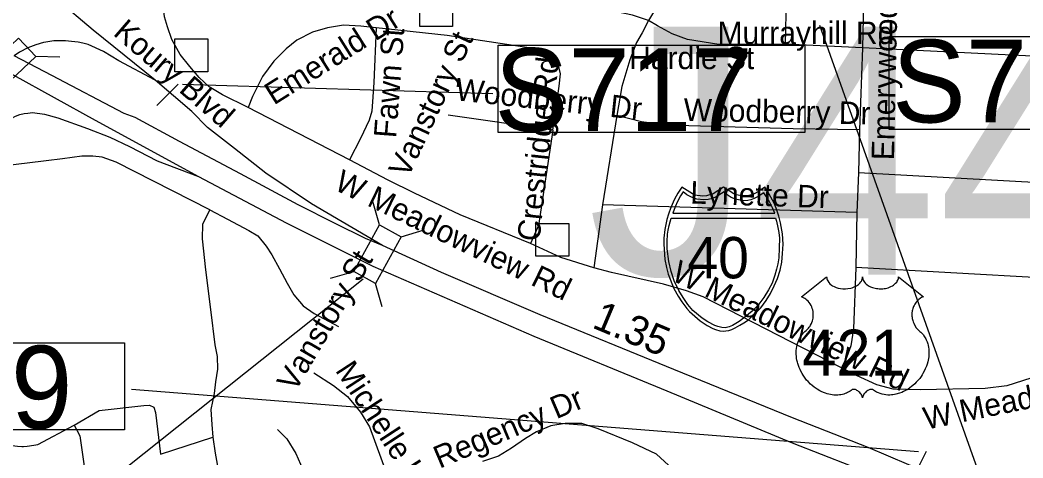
# Model space of a CAD drawing. Extents: x 1662474 to 1856135, y 779280 to 917889.
# Drawn here: x 1752270 to 1756514, y 833937 to 835792 of the extents above; entities that cross this region are included whole.
import ezdxf

# ---------------------------------------------------------------- set-up
doc = ezdxf.new("R2010")
doc.units = 0
for name, color, linetype in [('Exist Road Non-System Structure Non-Sys NCDOT Attributed CELL', 7, 'Continuous'), ('Exist Road Non-System Structure Non-Sys NCDOT Number Label', 7, 'Continuous'), ('Exist Road Non-System Structure Non-Sys Other Attributed CELL', 7, 'Continuous'), ('Exist Road Non-System Structure Non-Sys Other Number Label', 7, 'Continuous'), ('Exist Road Non-System Type 51', 7, 'Continuous'), ('Exist Road Non-System Type 51 Label', 7, 'Continuous'), ('Exist Road Primary Interstate Divided Center Attributed', 7, 'Continuous'), ('Exist Road Primary Interstate Ramp 1 Lane Attributed', 7, 'Continuous'), ('Exist Road Primary Interstate Service Mileage Label', 7, 'Continuous'), ('Exist Road Primary Interstate Shield Number Label', 7, 'Continuous'), ('Exist Road Primary Interstate Structure Culvert Number Label', 7, 'Continuous'), ('Exist Road Primary Interstate Structure Ovrhead Sign CELL', 7, 'Continuous'), ('Exist Road Primary Interstate Structure Standard Bridge CELL', 7, 'Continuous'), ('Exist Road Primary US Shield Number Label', 7, 'Continuous'), ('Prop Horizontal Alignment Tick Label', 7, 'Continuous'), ('Prop Roadway Culvert', 7, 'Continuous'), ('Scratch_Level_6', 7, 'Continuous')]:
    doc.layers.add(name, color=color, linetype=linetype)

msp = doc.modelspace()

# ---------------------------------------------------------------- linework, layer by layer
at = {"layer": 'Exist Road Non-System Structure Non-Sys NCDOT Attributed CELL'}
for p, q in [((1753790.9, 834924), (1753762.2, 835022.8)), ((1753882.7, 834873.5), (1753979.8, 834903.1)), ((1753583, 834698.1), (1753681.9, 834726.8)), ((1753802.8, 834577.3), (1753774.1, 834676.1))]:
    msp.add_line(p, q, dxfattribs=at)
msp.add_lwpolyline([(1753681.9, 834726.8), (1753790.4, 834924.3), (1753882.7, 834873.5), (1753774.1, 834676.1)], close=True, dxfattribs=at)
at = {"layer": 'Exist Road Non-System Structure Non-Sys NCDOT Number Label'}
msp.add_line((1753722.4, 834694.4), (1750005.2, 831738.9), dxfattribs=at)
at = {"layer": 'Exist Road Non-System Structure Non-Sys Other Attributed CELL'}
for points in [[(1753961.4, 835902.9), (1754100.4, 835902.9), (1754100.4, 835763.9), (1753961.4, 835763.9)], [(1752925.1, 835711.4), (1753064.1, 835711.4), (1753064.1, 835572.3), (1752925.1, 835572.3)], [(1754452.9, 834930.5), (1754591.9, 834930.5), (1754591.9, 834791.4), (1754452.9, 834791.4)]]:
    msp.add_lwpolyline(points, close=True, dxfattribs=at)
at = {"layer": 'Exist Road Non-System Type 51'}
for p, q in [((1754077.6, 835725.5), (1753776.4, 835758.1)), ((1755835.1, 835674.6), (1755507.9, 835689.2)), ((1755835.1, 835674.6), (1755822.5, 835326.9)), ((1756883.9, 835621.9), (1755835.1, 835674.6)), ((1753664, 835199.2), (1753235.1, 835421.9)), ((1754523.9, 835325.5), (1754081.4, 835389.4)), ((1754795.2, 835386.9), (1754735.1, 835009)), ((1755822.5, 835326.9), (1755817.5, 835145.2)), ((1755817.5, 835145.2), (1755811.2, 834976.7)), ((1756853.8, 835086.9), (1755817.5, 835145.2)), ((1754735.1, 835009), (1754697.6, 834742.9)), ((1755811.2, 834976.7), (1754735.1, 835009)), ((1755811.2, 834976.7), (1755806.2, 834744.2)), ((1756833.8, 834685.4), (1755806.2, 834744.2))]:
    msp.add_line(p, q, dxfattribs=at)
for points in [[(1755235.1, 836184.6), (1755216.5, 836144.2), (1755176.4, 836095.9), (1755072.6, 835990.4), (1755028.9, 835937.9), (1754978.6, 835871.7), (1754928.9, 835789.6)], [(1755523.9, 836169.4), (1755520.1, 836100.6), (1755512, 835883.5), (1755507.9, 835689.2)], [(1755850.1, 836164.1), (1755841.1, 835928.2), (1755835.1, 835674.6)], [(1753235.1, 835421.9), (1753126.5, 835474.4), (1753070.1, 835509), (1753027.6, 835548.1), (1752988.8, 835594.2), (1752947.8, 835645.4), (1752911.6, 835709.2), (1752894, 835763.4), (1752881.1, 835805.6), (1752849.1, 836074.6), (1752843.9, 836119.2)], [(1754928.9, 835789.6), (1754861.4, 835812.9), (1754752.8, 835835.2), (1754618.9, 835859.1)], [(1754928.9, 835789.6), (1754902.9, 835737.4), (1754879, 835696.7), (1754850.1, 835622.9), (1754817, 835510.6), (1754795.2, 835386.9)], [(1755507.9, 835689.2), (1755226.5, 835688), (1755093.9, 835709), (1755028.9, 835732.9), (1754967.6, 835766.4), (1754928.9, 835789.6)], [(1753776.4, 835758.1), (1753711.9, 835765.4), (1753639.1, 835769.4), (1753571.4, 835758.4), (1753507.4, 835740.5), (1753441.5, 835706.6), (1753396.4, 835669.4), (1753343.9, 835617.9), (1753296.4, 835553.1), (1753252.8, 835468.4), (1753235.1, 835421.9)], [(1753776.4, 835758.1), (1753766.4, 835526.9), (1753757.8, 835405.9), (1753747.8, 835368), (1753710.2, 835289.4), (1753664, 835199.2)], [(1754523.9, 835325.5), (1754551.6, 835511.6), (1754556.4, 835563.4), (1754546.4, 835605.6), (1754526.5, 835636.5), (1754508.9, 835654.4), (1754479, 835665.4), (1754077.6, 835725.5)], [(1755822.5, 835326.9), (1755541.4, 835330.5), (1755002.6, 835346.8), (1754900.2, 835360.4), (1754795.2, 835386.9)], [(1754523.9, 835325.5), (1754464, 834921.4), (1754430.1, 834845.8)], [(1753072.6, 834988), (1752677.1, 835189.9), (1752616.6, 835211.4), (1752577.4, 835214.8), (1752531.2, 835214.8), (1752449.4, 835204.2), (1752171.4, 835169.4)], [(1753938.9, 835058.1), (1753827.2, 835112.9), (1753664, 835199.2)], [(1754430.1, 834845.8), (1754132.5, 834966.8), (1753938.9, 835058.1)], [(1753072.6, 834988), (1753041.5, 834927.9), (1753040.4, 834865.7), (1753054.6, 834733.7), (1753076.1, 834566.5), (1753093.6, 834416.6), (1753104.5, 834367.2), (1753104.8, 834313.8), (1753097.4, 834260.2), (1753090.6, 834210.4), (1753076.4, 834142.9), (1753081.4, 834079.4), (1753086.1, 834025.5)], [(1753072.6, 834988), (1753147.2, 834947.9), (1753237.8, 834900.4), (1753276.4, 834878), (1753311, 834833.7), (1753335.6, 834797.4), (1753368, 834737.4), (1753400, 834677), (1753428.4, 834627.4), (1753467.4, 834581.2), (1753513.9, 834548.9), (1753617.6, 834494.4)], [(1754697.6, 834742.9), (1754557.8, 834786.7), (1754430.1, 834845.8)], [(1755745.4, 834318.2), (1755160.1, 834619.2), (1755090, 834645.5), (1754992.4, 834673), (1754772.6, 834722.9), (1754697.6, 834742.9)], [(1755806.2, 834744.2), (1755796.2, 834484.4), (1755785.5, 834412.4), (1755769, 834365.7), (1755745.4, 834318.2)], [(1756812.5, 834380.2), (1756720.1, 834333.9), (1756582.6, 834285.7), (1756446.4, 834243.1), (1756354, 834231.9), (1756078.9, 834225.5), (1755965, 834227.9), (1755895.2, 834247.1), (1755808.9, 834285.7), (1755745.4, 834318.2)], [(1753512.6, 834297.8), (1753596.4, 834244.4), (1753655.1, 834198), (1753710.5, 834130.5), (1753748.9, 834069.4), (1753845.1, 833805.9)], [(1752498.4, 834075.7), (1752603.9, 834137.9), (1752793.1, 834158.9), (1752818.1, 834161.2), (1752836, 834151.8), (1752843.6, 834130.2), (1752864.6, 833952.6), (1753086.1, 834025.5)], [(1752089.8, 834008.5), (1752259.4, 833986.9), (1752276.6, 833986.2), (1752284.8, 833985.9), (1752299.2, 833986.9), (1752327.6, 833990.7), (1752344.9, 833994.9), (1752498.4, 834075.7)], [(1752498.4, 834075.7), (1752522.9, 834030.5), (1752540.1, 833911.7), (1752575.1, 833658.1)], [(1755079, 833775.4), (1755069, 833827.9), (1755013.9, 833906.7), (1754962.6, 833952.9), (1754861.4, 834000.9), (1754716.5, 834060.4), (1754647.8, 834083), (1754576.4, 834082.8), (1754516.5, 834073.1), (1754455.1, 834048.1), (1754408.9, 834019), (1754348.9, 833979.1), (1754293.9, 833945.5), (1754226.8, 833921.9)], [(1753359.1, 834058.1), (1753398.9, 834018.2), (1753436.5, 833955.5), (1753466.4, 833888), (1753647.8, 833409.2), (1753747.8, 833140.2)], [(1753086.1, 834025.5), (1753095.2, 833958.1), (1753115.2, 833848.9)]]:
    msp.add_lwpolyline(points, dxfattribs=at)
at = {"layer": 'Exist Road Primary Interstate Divided Center Attributed'}
for points in [[(1753804, 834836.2), (1753731.4, 834866.1), (1753603.7, 834929.7), (1753446.3, 835009.7), (1753202.9, 835139.9), (1752944.3, 835277.9), (1752756.7, 835378.8), (1752710.6, 835396), (1752403.6, 835557.2), (1752245, 835640.3)], [(1752184.4, 835591.5), (1752240.2, 835559.5), (1752587, 835368.1), (1753024.2, 835128.6)], [(1753024.2, 835128.6), (1753396.3, 834933.3), (1753763, 834749.8), (1754444.3, 834452.6), (1755006.6, 834222.1), (1755537.9, 834000.7), (1755905.8, 833857.6), (1756109.4, 833765.8)], [(1756117, 833871.1), (1755859.3, 833981.6), (1755539, 834107.8), (1755035.9, 834312.3), (1754470.2, 834542.7), (1754053.3, 834721.9), (1753804, 834836.2)]]:
    msp.add_lwpolyline(points, dxfattribs=at)
at = {"layer": 'Exist Road Primary Interstate Ramp 1 Lane Attributed'}
for points in [[(1752841.3, 835537.1), (1752578.8, 835748.7), (1752425.9, 835880.2), (1752262.2, 836026.7), (1752145.8, 836123.7), (1751949.8, 836259.5), (1751855.1, 836317.7), (1751816.3, 836345.7), (1751753.8, 836386.6)], [(1752841.3, 835537.1), (1752687.2, 835619.4), (1752623.4, 835659), (1752557.7, 835687.8), (1752536, 835693.7), (1752516.1, 835697.4), (1752488.1, 835701.3), (1752461.7, 835703.8), (1752412.1, 835703.8), (1752378.4, 835697.7), (1752368.7, 835696.2), (1752336, 835686.9), (1752303.2, 835673.4), (1752267, 835655.1), (1752245, 835640.3)], [(1753804, 834836.2), (1753502.8, 835013.6), (1753309.9, 835143.7), (1753177.7, 835247.7), (1753062.9, 835336.6), (1752996.7, 835403.9), (1752841.3, 835537.1)], [(1752180.2, 835160.7), (1752164.1, 835206.1), (1752158, 835236.5), (1752161, 835268.3), (1752165.7, 835293.3), (1752177, 835317.4), (1752189.5, 835336.6), (1752204, 835352.6), (1752217.7, 835364.8), (1752235.6, 835376.2), (1752250.2, 835384.3), (1752269.1, 835390.9), (1752287.1, 835395.2), (1752302.3, 835397.1), (1752321.7, 835399.5), (1752373.7, 835393), (1752430.1, 835377.8), (1752555.8, 835332.3), (1752649, 835295.4), (1752733.5, 835256.4), (1752850.5, 835195.7), (1753024.2, 835128.6)]]:
    msp.add_lwpolyline(points, dxfattribs=at)
at = {"layer": 'Exist Road Primary Interstate Structure Culvert Number Label'}
msp.add_line((1756336.8, 833848), (1755655, 835767.9), dxfattribs=at)
at = {"layer": 'Exist Road Primary Interstate Structure Ovrhead Sign CELL'}
for p, q in [((1752848.7, 835430.3), (1752938.3, 835519.5)), ((1752956.9, 835520.3), (1754271, 835480.9)), ((1756071.4, 833963.7), (1752741.9, 834226.5)), ((1756048.7, 833853.4), (1756106, 833966.1))]:
    msp.add_line(p, q, dxfattribs=at)
for points in [[(1754293.5, 835684.5), (1755591.3, 835684.5), (1755591.3, 835315.9), (1754293.5, 835315.9)], [(1751414.4, 834424.9), (1752712.2, 834424.9), (1752712.2, 834056.2), (1751414.4, 834056.2)]]:
    msp.add_lwpolyline(points, close=True, dxfattribs=at)
at = {"layer": 'Exist Road Primary Interstate Structure Standard Bridge CELL'}
msp.add_line((1752334.6, 835639.2), (1752437.4, 835636.4), dxfattribs=at)
msp.add_lwpolyline([(1752099.8, 835559.4), (1752263.5, 835714.3), (1752335.9, 835637.8), (1752172.2, 835482.9)], close=True, dxfattribs=at)
at = {"layer": 'Prop Horizontal Alignment Tick Label'}
msp.add_lwpolyline([(1755683.1, 834704.2), (1755683.4, 834699.8), (1755684.5, 834694.6), (1755685.3, 834691.9), (1755687.8, 834686.7), (1755691.8, 834680.7), (1755697.4, 834674.7), (1755703.7, 834669.5), (1755708, 834666.7), (1755715.2, 834662.8), (1755723.5, 834659.4), (1755732.6, 834656.7), (1755742, 834654.8), (1755752.2, 834653.7), (1755762.3, 834653.5), (1755773.2, 834654.3), (1755785.3, 834656.7), (1755790.9, 834658.1), (1755797.1, 834660.2), (1755802.9, 834662.6), (1755809.2, 834666), (1755814.3, 834669.3), (1755818.3, 834672.2), (1755823.9, 834677.6), (1755828.4, 834683.2), (1755830.3, 834686.3), (1755831.9, 834689.3), (1755834.2, 834695.7), (1755834.8, 834698.6), (1755835.2, 834704.4), (1755835.6, 834699.5), (1755836.1, 834696.4), (1755836.9, 834693.4), (1755838.2, 834690.2), (1755840.4, 834685.7), (1755842.9, 834681.9), (1755847.7, 834676.3), (1755850.6, 834673.6), (1755853.3, 834671.4), (1755860.6, 834666.4), (1755869, 834662.1), (1755873.1, 834660.3), (1755877.4, 834658.8), (1755882.8, 834657.2), (1755888.4, 834655.9), (1755893.9, 834654.9), (1755899.6, 834654.1), (1755905.3, 834653.7), (1755910, 834653.5), (1755915.8, 834653.6), (1755921.2, 834653.9), (1755926.6, 834654.5), (1755932.6, 834655.5), (1755937.5, 834656.6), (1755943.9, 834658.3), (1755949.7, 834660.4), (1755954.7, 834662.6), (1755961.3, 834666), (1755966.7, 834669.4), (1755970.6, 834672.5), (1755975.2, 834676.8), (1755979.6, 834681.9), (1755982.2, 834685.6), (1755984, 834689.4), (1755985.7, 834693.4), (1755986.7, 834697.7), (1755987.2, 834701.4), (1755987.3, 834704.5), (1756093.6, 834619.9), (1756091.1, 834618.9), (1756085.3, 834616.1), (1756080.7, 834613.4), (1756073.4, 834608.2), (1756070.3, 834605.4), (1756067.1, 834602.5), (1756064.3, 834599.3), (1756061.7, 834596.4), (1756058.6, 834592.1), (1756055.9, 834587.8), (1756053.2, 834583.1), (1756051.2, 834579), (1756047.9, 834570.5), (1756046.4, 834565.1), (1756045.4, 834560.5), (1756044.1, 834551), (1756043.8, 834546.5), (1756043.8, 834542.1), (1756044, 834537.3), (1756044.5, 834532.8), (1756045.3, 834528.1), (1756046.1, 834524), (1756047.4, 834518.9), (1756049.3, 834513), (1756051.6, 834507.3), (1756056.4, 834498), (1756062.7, 834488.6), (1756067.1, 834483.3), (1756071.5, 834478.8), (1756078.1, 834473.3), (1756081.6, 834470.2), (1756085.7, 834466.1), (1756092.4, 834458.3), (1756095.1, 834454.7), (1756097.8, 834450.6), (1756100.3, 834446.4), (1756102.8, 834441.9), (1756104.8, 834437.9), (1756108.6, 834428.8), (1756111.3, 834420), (1756112.6, 834415.3), (1756114.5, 834404.9), (1756115.3, 834399.8), (1756116.1, 834389.6), (1756116.1, 834377.3), (1756115.2, 834365.6), (1756113, 834352), (1756111.2, 834343.8), (1756108.4, 834334.3), (1756105.7, 834326.1), (1756100.8, 834314), (1756096.5, 834305.2), (1756090.9, 834294.9), (1756087.1, 834288.7), (1756082.6, 834282), (1756077.1, 834274.3), (1756070.5, 834266.2), (1756062.7, 834257.6), (1756056.3, 834251.2), (1756048.1, 834243.8), (1756043, 834239.7), (1756035.9, 834234.3), (1756026.1, 834227.7), (1756016.4, 834222.2), (1756008.2, 834218), (1756000.9, 834214.8), (1755991.5, 834211.2), (1755975.8, 834206.9), (1755970.1, 834205.7), (1755963.3, 834204.7), (1755957, 834204.1), (1755950.8, 834203.7), (1755942.6, 834203.7), (1755934.3, 834204.3), (1755926.6, 834205.5), (1755918.5, 834207.1), (1755910, 834209.7), (1755902.3, 834212.7), (1755894.5, 834216.5), (1755881.4, 834224.8), (1755877.6, 834226.8), (1755875.4, 834227.4), (1755870.3, 834227.6), (1755865.6, 834226.6), (1755860.7, 834224.7), (1755857.7, 834223.1), (1755853.8, 834220.5), (1755850.8, 834218.1), (1755847.2, 834214.7), (1755844.6, 834211.8), (1755842.7, 834209.5), (1755839, 834203.7), (1755837.7, 834200.9), (1755836.3, 834197.4), (1755835.1, 834192.1), (1755833.4, 834198.7), (1755831.5, 834203.1), (1755829.2, 834206.9), (1755826.9, 834210.2), (1755823.2, 834214.5), (1755819.8, 834217.7), (1755815.8, 834221), (1755811.6, 834223.5), (1755808.1, 834225.3), (1755805, 834226.5), (1755801.2, 834227.4), (1755798, 834227.7), (1755795.5, 834227.6), (1755791.9, 834226.8), (1755787.1, 834223.4), (1755782.6, 834220.2), (1755777.6, 834217.1), (1755771.7, 834214), (1755767.4, 834212), (1755762.2, 834210), (1755756.2, 834208), (1755749.7, 834206.3), (1755743, 834205), (1755737.1, 834204), (1755730.7, 834203.4), (1755725, 834203.3), (1755719, 834203.3), (1755713.5, 834203.8), (1755707, 834204.3), (1755699, 834205.5), (1755692.3, 834207), (1755685.3, 834208.9), (1755678.1, 834211.2), (1755670.3, 834214.1), (1755660.7, 834218.3), (1755654, 834221.8), (1755643.4, 834227.9), (1755630.9, 834236.5), (1755621.5, 834244.1), (1755614.7, 834250.3), (1755604.6, 834260.6), (1755598.6, 834267.3), (1755589.3, 834279.4), (1755583.3, 834288.1), (1755579.5, 834294.5), (1755573.8, 834304.8), (1755570.7, 834311.3), (1755566.7, 834320.7), (1755563.5, 834329.3), (1755560.9, 834337.5), (1755559.5, 834342.7), (1755557.5, 834351.8), (1755556.3, 834358.2), (1755555.1, 834367.1), (1755554.4, 834376.5), (1755554.3, 834385.1), (1755554.5, 834392.2), (1755555.3, 834400.6), (1755556.7, 834409.4), (1755558.4, 834417), (1755560, 834422.5), (1755562.2, 834429.1), (1755565.2, 834436.5), (1755568.7, 834443.5), (1755572.1, 834449.4), (1755576.3, 834455.6), (1755580.4, 834461), (1755585.9, 834466.9), (1755591.5, 834472.3), (1755596.7, 834476.5), (1755602.8, 834482.5), (1755606, 834486.2), (1755609.9, 834491.3), (1755613, 834496), (1755615.4, 834500.2), (1755618.7, 834506.4), (1755620.6, 834511), (1755623.1, 834518.2), (1755624.3, 834523.2), (1755625.5, 834529.7), (1755626.3, 834535.8), (1755626.7, 834543.4), (1755626.5, 834549.7), (1755625.7, 834557), (1755624.3, 834564), (1755622.6, 834570.2), (1755620, 834577.2), (1755617.6, 834582.4), (1755613.5, 834589.3), (1755609, 834595.8), (1755604.3, 834601.1), (1755599.6, 834605.8), (1755595.1, 834609.3), (1755590.8, 834612.4), (1755585.4, 834615.7), (1755580.1, 834618.2), (1755576.9, 834619.5)], close=True, dxfattribs=at)
at = {"layer": 'Prop Roadway Culvert'}
for points in [[(1755246.7, 834474.1), (1755256.2, 834475), (1755268.9, 834477.5), (1755281.3, 834481.5), (1755295.4, 834487.8), (1755316.3, 834499.3), (1755333, 834509.1), (1755352.4, 834522.1), (1755378.5, 834545.8), (1755404.5, 834573.2), (1755427.5, 834604.3), (1755445.8, 834633.3), (1755461.8, 834666.4), (1755475.3, 834697.4), (1755485.9, 834732.7), (1755493, 834766.9), (1755496.6, 834802.6), (1755498.9, 834842.2), (1755496.3, 834886.7), (1755488.5, 834932.3), (1755481.2, 834960.6), (1755470.2, 834994.6), (1755461.2, 835016.3), (1755440.4, 835054.7), (1755421.6, 835084.3), (1755394.4, 835065.1), (1755376.6, 835055.7), (1755365.8, 835050.8), (1755354.6, 835048.6), (1755334.1, 835046.2), (1755321.3, 835046.7), (1755309.3, 835049.4), (1755299.2, 835051.6), (1755290.9, 835055.7), (1755246.7, 835084.3), (1755202.4, 835055.7), (1755193.2, 835051.4), (1755183.6, 835049.4), (1755174.5, 835046.9), (1755159.4, 835046.2), (1755147.8, 835046.5), (1755135.9, 835048.6), (1755126.5, 835050.6), (1755116, 835055.7), (1755070.9, 835084.3), (1755053.2, 835058.6), (1755038.7, 835033.2), (1755023.4, 834997.2), (1755013.8, 834969.4), (1755007, 834946.5), (1754998.7, 834904.6), (1754994.3, 834868), (1754993.6, 834842.2), (1754998.3, 834777.7), (1755005.4, 834743.3), (1755012.6, 834715.5), (1755036.5, 834655.5), (1755054.4, 834621.9), (1755069.8, 834597.7), (1755091.4, 834570.6), (1755103.1, 834557.6), (1755147.9, 834518.4), (1755177.8, 834498), (1755201.7, 834485.1), (1755213, 834480.8), (1755230.5, 834475.9)], [(1755076.3, 835063.5), (1755065.3, 835046.6), (1755052.6, 835023.8), (1755042.5, 835000.1), (1755032.1, 834974), (1755463.7, 834973.8), (1755453.6, 834996.2), (1755442.9, 835018.8), (1755431.6, 835039.3), (1755417.9, 835059.2), (1755393.7, 835044), (1755376.1, 835035.6), (1755361.9, 835030.7), (1755349.9, 835028.1), (1755331.3, 835026.6), (1755323, 835027.1), (1755297.1, 835032.9), (1755279.5, 835040.1), (1755262.8, 835051.3), (1755249.3, 835064), (1755215.1, 835043.3), (1755199.9, 835036.6), (1755182.5, 835032.2), (1755163.4, 835029.8), (1755134, 835033), (1755110.9, 835040.9), (1755091, 835051.3)], [(1755466.2, 834952.5), (1755470.9, 834940.3), (1755477.2, 834913.3), (1755480.5, 834892.4), (1755484, 834868.4), (1755482.8, 834827.3), (1755480.8, 834784.7), (1755476.9, 834759.5), (1755471.6, 834736.6), (1755464.5, 834711.1), (1755453, 834677.3), (1755437, 834648.6), (1755417.2, 834616.8), (1755395.7, 834589), (1755386.4, 834577.4), (1755368.7, 834558.7), (1755336.4, 834532.8), (1755312.9, 834515.3), (1755284.7, 834498.6), (1755270.4, 834492.3), (1755253.8, 834488.8), (1755240.1, 834489.7), (1755223.4, 834494.1), (1755210, 834497.8), (1755180.6, 834513.7), (1755156.7, 834529.7), (1755116.9, 834562.3), (1755095.5, 834587.4), (1755075.4, 834616.8), (1755057.6, 834646.9), (1755038.5, 834686.6), (1755025, 834726.5), (1755015.2, 834769.5), (1755008.6, 834822.2), (1755007.9, 834854.2), (1755009.9, 834885.1), (1755012.8, 834901.2), (1755016.7, 834921.3), (1755024.6, 834952.3)]]:
    msp.add_lwpolyline(points, close=True, dxfattribs=at)
at = {"layer": 'Scratch_Level_6'}
msp.add_lwpolyline([(1755947.4, 835722.4), (1757250, 835722.4), (1757250, 835327.5), (1755947.4, 835327.5)], close=True, dxfattribs=at)

# ---------------------------------------------------------------- texts
at = {"layer": 'Exist Road Non-System Structure Non-Sys Other Number Label'}
msp.add_text('J441', height=1049.86, dxfattribs=at).set_placement((1754669.6, 834713.6))
at = {"layer": 'Exist Road Non-System Type 51 Label'}
for s, rotation, p in [('Emerywood Rd', 88.7417, (1755968.2, 835197.2)), ('Emerald Dr', 32.2556, (1753343.9, 835429.3)), ('Koury Blvd', 319.2354, (1752659.5, 835730.7)), ('Fawn St', 85.6794, (1753861.3, 835289.8)), ('Vanstory St', 64.9299, (1753911.6, 835118.7)), ('Crestridge Rd', 83.857, (1754467.7, 834851.3)), ('Woodberry Dr', 353.8642, (1754109.7, 835452.2)), ('Woodberry Dr', 358.9117, (1755077.5, 835364.7)), ('W Meadowview Rd', 334.1203, (1753594.1, 835075.7)), ('Lynette Dr', 358.0328, (1755104.9, 835015)), ('Vanstory St', 59.6122, (1753433.6, 834212.8)), ('W Meadowview Rd', 334.1203, (1755020.8, 834692.2)), ('W Meadowview Rd', 11.6527, (1756103.8, 834056.5)), ('Michelle Ln', 303.1795, (1753601.2, 834308.1)), ('Regency Dr', 23.0002, (1754045.1, 833891.1))]:
    msp.add_text(s, height=95, rotation=rotation, dxfattribs=at).set_placement(p)
for s, p in [('Murrayhill Rd', (1755221.4, 835689.9)), ('Hardie St', (1754847.4, 835583.8))]:
    msp.add_text(s, height=95, dxfattribs=at).set_placement(p)
at = {"layer": 'Exist Road Primary Interstate Service Mileage Label'}
msp.add_text('1.35', height=125, rotation=337.1998, dxfattribs=at).set_placement((1754685.8, 834490.8))
at = {"layer": 'Exist Road Primary Interstate Shield Number Label'}
msp.add_text('40', height=175, dxfattribs=at).set_placement((1755093.8, 834697.9))
at = {"layer": 'Exist Road Primary Interstate Structure Ovrhead Sign CELL'}
for s, p in [('S717', (1754277.4, 835321.9)), ('S719', (1751398.3, 834062.3))]:
    msp.add_text(s, height=350, dxfattribs=at).set_placement(p)
at = {"layer": 'Exist Road Primary US Shield Number Label'}
msp.add_text('421', height=195, dxfattribs=at).set_placement((1755579.3, 834285.5))
at = {"layer": 'Scratch_Level_6'}
msp.add_text('S712', height=350, dxfattribs=at).set_placement((1755959.9, 835358.1))

doc.saveas('drawing.dxf')
